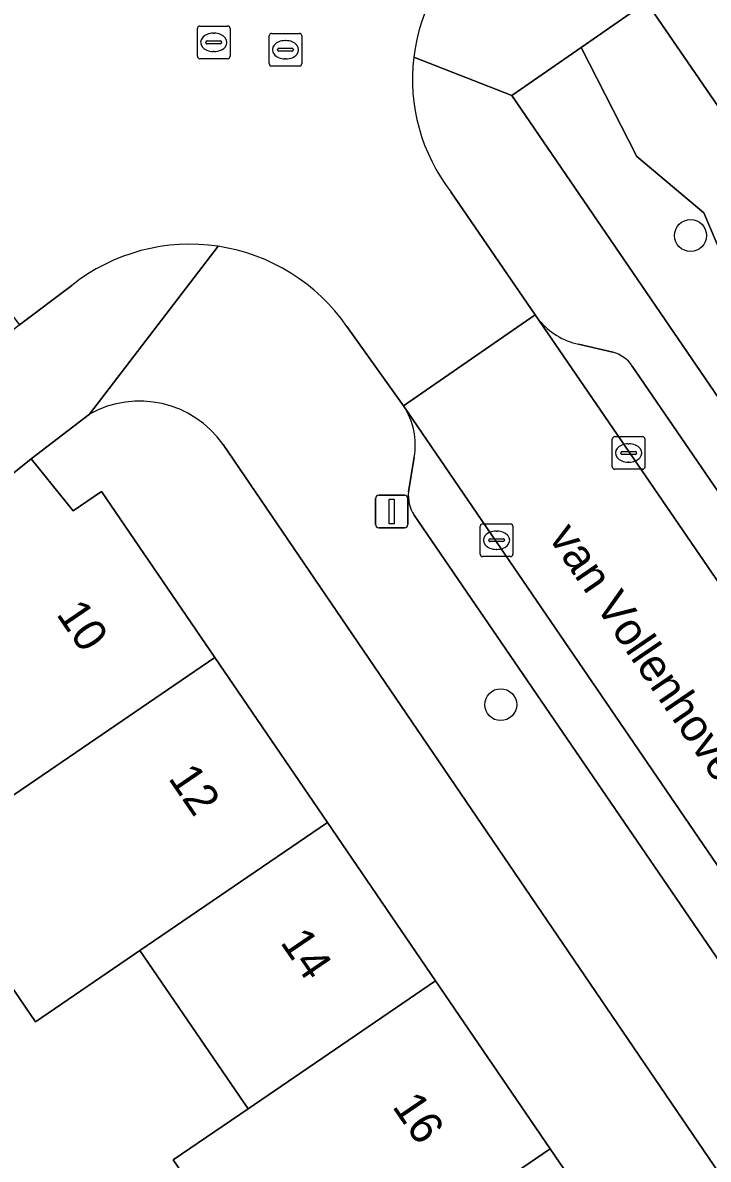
# Model space of a CAD drawing. Extents: x 157445 to 158888, y 383061 to 384688.
# Drawn here: x 158206.2 to 158227.19, y 383939.38 to 383974.17 of the extents above; entities that cross this region are included whole.
import ezdxf

# ---------------------------------------------------------------- set-up
doc = ezdxf.new("R2010")
doc.units = 0
for name, color, linetype in [('IMGEO_Boom', 7, 'Continuous'), ('IMGEO_Erf', 7, 'Continuous'), ('IMGEO_Groenvoorziening', 7, 'Continuous'), ('IMGEO_Kolk', 7, 'Continuous'), ('IMGEO_Lichtmast', 7, 'Continuous'), ('IMGEO_Openbare_ruimte_label', 7, 'Continuous'), ('IMGEO_Pand', 7, 'Continuous'), ('IMGEO_Pand_nummerreeks', 7, 'Continuous'), ('IMGEO_Parkeervlak_open', 7, 'Continuous'), ('IMGEO_Rijbaan_lokaal_open', 7, 'Continuous'), ('IMGEO_Rioolput', 7, 'Continuous'), ('IMGEO_Voetpad_open', 7, 'Continuous')]:
    doc.layers.add(name, color=color, linetype=linetype)

msp = doc.modelspace()

# ---------------------------------------------------------------- linework, layer by layer
at = {"layer": 'IMGEO_Boom'}
for centre in [(158226.645, 383967.657), (158220.834, 383953.295)]:
    msp.add_circle(centre, 0.489, dxfattribs=at)
at = {"layer": 'IMGEO_Erf'}
for points in [[(158208.248, 383962.191), (158206.464, 383960.817), (158207.747, 383959.227), (158208.617, 383959.821), (158212.084, 383954.74), (158215.532, 383949.688), (158218.839, 383944.841), (158222.349, 383939.698), (158225.846, 383934.573), (158229.146, 383929.736), (158232.638, 383924.618), (158235.983, 383919.716), (158239.475, 383914.599), (158231.215, 383908.963), (158228.397, 383913.094), (158227.724, 383914.08), (158230.286, 383915.828), (158226.932, 383920.725), (158223.432, 383925.836), (158221.116, 383924.256), (158217.816, 383929.093), (158214.319, 383934.218)], [(158243.394, 383915.62), (158212.336, 383961.26)], [(158214.319, 383934.218), (158210.809, 383939.361), (158213.099, 383940.924), (158209.783, 383945.766), (158206.589, 383943.586), (158203.14, 383948.636)]]:
    msp.add_lwpolyline(points, dxfattribs=at)
msp.add_arc((158209.776, 383959.459), 3.13, 35.126, 119.2145, dxfattribs=at)
at = {"layer": 'IMGEO_Groenvoorziening'}
for points in [[(158225.293, 383974.797), (158224.799, 383974.456), (158223.295, 383973.415), (158224.996, 383970.082), (158227.047, 383968.348), (158228.184, 383965.686), (158229.499, 383963.347), (158231.544, 383962.346), (158232.838, 383961.286), (158234.111, 383959.038), (158236.987, 383954.969), (158237.807, 383955.527), (158238.304, 383955.864)], [(158223.295, 383973.415), (158221.17, 383971.943), (158234.111, 383953.012), (158236.987, 383954.969), (158234.111, 383959.038), (158232.838, 383961.286), (158231.544, 383962.346), (158229.499, 383963.347), (158228.184, 383965.686), (158227.047, 383968.348), (158224.996, 383970.082)]]:
    msp.add_lwpolyline(points, close=True, dxfattribs=at)
at = {"layer": 'IMGEO_Kolk'}
for p, q in [((158224.249, 383960.575), (158224.249, 383961.427)), ((158224.324, 383961.501), (158225.176, 383961.501)), ((158224.737, 383961.281), (158224.762, 383961.281)), ((158225.25, 383961.427), (158225.25, 383960.575)), ((158224.508, 383960.995), (158224.508, 383961.007)), ((158224.946, 383960.958), (158224.548, 383960.958)), ((158224.551, 383961.044), (158224.949, 383961.044)), ((158224.992, 383961.007), (158224.992, 383960.995)), ((158224.76, 383960.721), (158224.735, 383960.721)), ((158225.176, 383960.501), (158224.324, 383960.501)), ((158220.282, 383958.83), (158221.134, 383958.83)), ((158220.207, 383957.904), (158220.207, 383958.756)), ((158220.695, 383958.61), (158220.72, 383958.61)), ((158221.208, 383958.756), (158221.208, 383957.904)), ((158220.466, 383958.324), (158220.466, 383958.336)), ((158220.904, 383958.287), (158220.506, 383958.287)), ((158220.509, 383958.373), (158220.907, 383958.373)), ((158220.95, 383958.336), (158220.95, 383958.324)), ((158221.134, 383957.83), (158220.282, 383957.83)), ((158220.718, 383958.05), (158220.693, 383958.05))]:
    msp.add_line(p, q, dxfattribs=at)
for points in [[(158224.249, 383960.575), (158224.249, 383961.427)], [(158224.324, 383961.501), (158225.176, 383961.501)], [(158225.25, 383961.427), (158225.25, 383960.575)], [(158225.176, 383960.501), (158224.324, 383960.501)], [(158220.282, 383958.83), (158221.134, 383958.83)], [(158220.207, 383957.904), (158220.207, 383958.756)], [(158221.208, 383958.756), (158221.208, 383957.904)], [(158221.134, 383957.83), (158220.282, 383957.83)]]:
    msp.add_lwpolyline(points, dxfattribs=at)
for centre, radius, start, end in [((158224.326, 383961.425), 0.0765, 91.552, 178.448), ((158224.326, 383961.425), 0.0765, 91.552, 178.448), ((158225.174, 383961.425), 0.0765, 1.552, 88.448), ((158225.174, 383961.425), 0.0765, 1.552, 88.448), ((158224.548, 383961.004), 0.0403, 85.8775, 175.7526), ((158224.545, 383960.994), 0.0366, 178.938, 274.7102), ((158224.949, 383961.001), 0.043, 264.8664, 352.4533), ((158224.953, 383961.006), 0.0386, 1.7309, 96.639), ((158224.326, 383960.577), 0.0765, 181.552, 268.448), ((158224.326, 383960.577), 0.0765, 181.552, 268.448), ((158225.174, 383960.577), 0.0765, 271.552, 358.448), ((158225.174, 383960.577), 0.0765, 271.552, 358.448), ((158220.284, 383958.754), 0.0765, 91.552, 178.448), ((158220.284, 383958.754), 0.0765, 91.552, 178.448), ((158221.132, 383958.754), 0.0765, 1.552, 88.448), ((158221.132, 383958.754), 0.0765, 1.552, 88.448), ((158220.506, 383958.333), 0.0403, 85.8775, 175.7526), ((158220.503, 383958.323), 0.0366, 178.938, 274.7102), ((158220.907, 383958.33), 0.043, 264.8664, 352.4533), ((158220.911, 383958.335), 0.0386, 1.7309, 96.639), ((158220.284, 383957.906), 0.0765, 181.552, 268.448), ((158220.284, 383957.906), 0.0765, 181.552, 268.448), ((158221.132, 383957.906), 0.0765, 271.552, 358.448), ((158221.132, 383957.906), 0.0765, 271.552, 358.448)]:
    msp.add_arc(centre, radius, start, end, dxfattribs=at)
for centre, major_axis, ratio, start_param, end_param in [((158224.736, 383961.001), (-0.387, 0.002), 0.722429, 4.712389, 7.853982), ((158224.761, 383961.001), (-0.39, 0.002), 0.717154, 1.570796, 4.712389), ((158220.694, 383958.33), (-0.387, 0.002), 0.722429, 4.712389, 7.853982), ((158220.719, 383958.33), (-0.39, 0.002), 0.717154, 1.570796, 4.712389)]:
    msp.add_ellipse(centre, major_axis=major_axis, ratio=ratio, start_param=start_param, end_param=end_param, dxfattribs=at)
at = {"layer": 'IMGEO_Lichtmast'}
for p, q in [((158217, 383958.807), (158217, 383959.607)), ((158217, 383959.607), (158217, 383958.807)), ((158217.1, 383959.707), (158217.89, 383959.707)), ((158217.89, 383959.707), (158217.1, 383959.707)), ((158217.99, 383959.607), (158217.99, 383958.807)), ((158217.99, 383958.807), (158217.99, 383959.607)), ((158217.89, 383958.707), (158217.1, 383958.707)), ((158217.1, 383958.707), (158217.89, 383958.707))]:
    msp.add_line(p, q, dxfattribs=at)
msp.add_lwpolyline([(158217.42, 383959.582), (158217.57, 383959.582), (158217.57, 383958.832), (158217.42, 383958.832), (158217.42, 383959.582)], dxfattribs=at)
for centre, start, end in [((158217.1, 383959.607), 90, 180), ((158217.1, 383959.607), 90, 180), ((158217.89, 383959.607), 0, 90), ((158217.89, 383959.607), 360, 90), ((158217.1, 383958.807), 180, 270), ((158217.1, 383958.807), 180, 270), ((158217.89, 383958.807), 270, 0), ((158217.89, 383958.807), 270, 0)]:
    msp.add_arc(centre, 0.1, start, end, dxfattribs=at)
at = {"layer": 'IMGEO_Pand'}
for points in [[(158212.084, 383954.74), (158208.617, 383959.821), (158207.747, 383959.227), (158206.464, 383960.817), (158198.963, 383954.766), (158199.672, 383953.717), (158202.491, 383949.588), (158202.829, 383949.092), (158203.14, 383948.636)], [(158209.783, 383945.766), (158215.532, 383949.688), (158212.084, 383954.74), (158203.14, 383948.636), (158206.589, 383943.586)], [(158209.783, 383945.766), (158213.099, 383940.924), (158218.839, 383944.841), (158215.532, 383949.688)], [(158214.319, 383934.218), (158222.349, 383939.698), (158218.839, 383944.841), (158213.099, 383940.924), (158210.809, 383939.361)], [(158214.319, 383934.218), (158217.816, 383929.093), (158225.846, 383934.573), (158222.349, 383939.698)]]:
    msp.add_lwpolyline(points, close=True, dxfattribs=at)
at = {"layer": 'IMGEO_Parkeervlak_open'}
for points in [[(158222.002, 383965.071), (158249.98, 383924.228), (158260.125, 383909.444)], [(158224.264, 383964.088), (158223.219, 383964.329)], [(158259.818, 383912.648), (158224.859, 383963.661)], [(158245.645, 383921.769), (158217.86, 383962.443)], [(158218.186, 383960.869), (158218.013, 383959.812)], [(158218.183, 383959.099), (158242.661, 383923.314)]]:
    msp.add_lwpolyline(points, dxfattribs=at)
for centre, radius, start, end in [((158223.685, 383966.462), 2.183, 219.5727, 257.6863), ((158223.988, 383963.075), 1.05, 33.927, 74.743), ((158216.033, 383961.244), 2.185, 350.1213, 33.2815), ((158219.073, 383959.688), 1.068, 173.3334, 213.4878)]:
    msp.add_arc(centre, radius, start, end, dxfattribs=at)
at = {"layer": 'IMGEO_Rijbaan_lokaal_open'}
for points in [[(158203.332, 383970.353), (158202.438, 383969.639), (158206.103, 383964.921), (158207.703, 383966.132)], [(158216.124, 383964.87), (158217.86, 383962.443), (158221.886, 383965.226), (158219.309, 383968.999)]]:
    msp.add_lwpolyline(points, dxfattribs=at)
msp.add_lwpolyline([(158221.886, 383965.226), (158217.86, 383962.443), (158245.645, 383921.769), (158245.878, 383921.415), (158249.98, 383924.228), (158222.002, 383965.071)], close=True, dxfattribs=at)
for centre, radius, start, end in [((158223.767, 383972.449), 5.634, 128.631, 173.1869), ((158223.771, 383972.446), 5.639, 173.1626, 217.6817), ((158211.325, 383961.558), 5.835, 81.5004, 128.3688), ((158211.326, 383961.567), 5.825, 34.5434, 81.5008)]:
    msp.add_arc(centre, radius, start, end, dxfattribs=at)
at = {"layer": 'IMGEO_Rioolput'}
for p, q in [((158211.548, 383973.145), (158211.548, 383973.997)), ((158211.623, 383974.071), (158212.475, 383974.071)), ((158212.036, 383973.851), (158212.061, 383973.851)), ((158212.549, 383973.997), (158212.549, 383973.145)), ((158213.744, 383972.92), (158213.744, 383973.772)), ((158213.819, 383973.846), (158214.671, 383973.846)), ((158214.745, 383973.772), (158214.745, 383972.92)), ((158211.807, 383973.565), (158211.807, 383973.577)), ((158212.245, 383973.528), (158211.847, 383973.528)), ((158211.85, 383973.614), (158212.248, 383973.614)), ((158212.291, 383973.577), (158212.291, 383973.565)), ((158214.046, 383973.389), (158214.444, 383973.389)), ((158214.232, 383973.626), (158214.257, 383973.626)), ((158212.475, 383973.071), (158211.623, 383973.071)), ((158212.059, 383973.291), (158212.034, 383973.291)), ((158214.003, 383973.34), (158214.003, 383973.352)), ((158214.441, 383973.303), (158214.043, 383973.303)), ((158214.255, 383973.066), (158214.23, 383973.066)), ((158214.487, 383973.352), (158214.487, 383973.34)), ((158214.671, 383972.846), (158213.819, 383972.846))]:
    msp.add_line(p, q, dxfattribs=at)
for points in [[(158211.548, 383973.145), (158211.548, 383973.997)], [(158211.623, 383974.071), (158212.475, 383974.071)], [(158212.549, 383973.997), (158212.549, 383973.145)], [(158213.744, 383972.92), (158213.744, 383973.772)], [(158213.819, 383973.846), (158214.671, 383973.846)], [(158214.745, 383973.772), (158214.745, 383972.92)], [(158212.475, 383973.071), (158211.623, 383973.071)], [(158214.671, 383972.846), (158213.819, 383972.846)]]:
    msp.add_lwpolyline(points, dxfattribs=at)
for centre, radius, start, end in [((158211.625, 383973.995), 0.0765, 91.552, 178.448), ((158211.625, 383973.995), 0.0765, 91.552, 178.448), ((158212.473, 383973.995), 0.0765, 1.552, 88.448), ((158212.473, 383973.995), 0.0765, 1.552, 88.448), ((158213.821, 383973.77), 0.0765, 91.552, 178.448), ((158213.821, 383973.77), 0.0765, 91.552, 178.448), ((158214.669, 383973.77), 0.0765, 1.552, 88.448), ((158214.669, 383973.77), 0.0765, 1.552, 88.448), ((158211.847, 383973.574), 0.0403, 85.8775, 175.7526), ((158211.844, 383973.564), 0.0366, 178.938, 274.7102), ((158212.248, 383973.571), 0.043, 264.8664, 352.4533), ((158212.252, 383973.576), 0.0386, 1.7309, 96.639), ((158214.043, 383973.349), 0.0403, 85.8775, 175.7526), ((158214.448, 383973.351), 0.0386, 1.7309, 96.639), ((158211.625, 383973.147), 0.0765, 181.552, 268.448), ((158211.625, 383973.147), 0.0765, 181.552, 268.448), ((158212.473, 383973.147), 0.0765, 271.552, 358.448), ((158212.473, 383973.147), 0.0765, 271.552, 358.448), ((158214.04, 383973.339), 0.0366, 178.938, 274.7102), ((158214.444, 383973.346), 0.043, 264.8664, 352.4533), ((158213.821, 383972.922), 0.0765, 181.552, 268.448), ((158213.821, 383972.922), 0.0765, 181.552, 268.448), ((158214.669, 383972.922), 0.0765, 271.552, 358.448), ((158214.669, 383972.922), 0.0765, 271.552, 358.448)]:
    msp.add_arc(centre, radius, start, end, dxfattribs=at)
for centre, major_axis, ratio, start_param, end_param in [((158212.035, 383973.571), (-0.387, 0.002), 0.722429, 4.712389, 7.853982), ((158212.06, 383973.571), (-0.39, 0.002), 0.717154, 1.570796, 4.712389), ((158214.231, 383973.346), (-0.387, 0.002), 0.722429, 4.712389, 7.853982), ((158214.256, 383973.346), (-0.39, 0.002), 0.717154, 1.570796, 4.712389)]:
    msp.add_ellipse(centre, major_axis=major_axis, ratio=ratio, start_param=start_param, end_param=end_param, dxfattribs=at)
at = {"layer": 'IMGEO_Voetpad_open'}
for points in [[(158218.173, 383973.117), (158221.17, 383971.943), (158223.295, 383973.415), (158224.799, 383974.456), (158225.293, 383974.797), (158227.583, 383976.366), (158235.669, 383981.927), (158234.997, 383982.764), (158241.092, 383987.655), (158242.517, 383988.796), (158247.503, 383992.785), (158248.876, 383991.069), (158255.224, 383997.223), (158255.702, 383997.679)], [(158225.293, 383974.797), (158238.304, 383955.864), (158237.807, 383955.527), (158236.987, 383954.969), (158234.111, 383953.012), (158235.185, 383951.438), (158238.869, 383953.972), (158239.363, 383954.312), (158248.663, 383940.798), (158248.166, 383940.463), (158244.457, 383937.956), (158245.548, 383936.355), (158249.238, 383938.909), (158249.732, 383939.251), (158261.367, 383922.316)], [(158221.17, 383971.943), (158218.173, 383973.117)], [(158263.666, 383907.185), (158262.42, 383911.739), (158258.223, 383917.836), (158257.15, 383919.433), (158245.548, 383936.355), (158244.457, 383937.956), (158235.185, 383951.438), (158234.111, 383953.012), (158221.17, 383971.943)], [(158219.309, 383968.999), (158221.886, 383965.226), (158222.002, 383965.071)], [(158206.464, 383960.817), (158208.248, 383962.191), (158212.187, 383967.328)], [(158212.187, 383967.328), (158208.248, 383962.191)], [(158207.703, 383966.132), (158206.103, 383964.921), (158205.167, 383964.182), (158200.232, 383960.337), (158190.861, 383952.669), (158192.696, 383949.665), (158198.963, 383954.766), (158206.464, 383960.817)], [(158217.86, 383962.443), (158216.124, 383964.87)], [(158223.219, 383964.329), (158224.264, 383964.088)], [(158224.859, 383963.661), (158259.818, 383912.648)], [(158212.336, 383961.26), (158243.394, 383915.62), (158247.821, 383915.198)], [(158218.013, 383959.812), (158218.186, 383960.869)], [(158242.661, 383923.314), (158218.183, 383959.099)]]:
    msp.add_lwpolyline(points, dxfattribs=at)
for centre, radius, start, end in [((158223.767, 383972.449), 5.634, 128.631, 173.1869), ((158223.771, 383972.446), 5.639, 173.1626, 217.6817), ((158211.325, 383961.558), 5.835, 81.5004, 128.3688), ((158211.326, 383961.567), 5.825, 34.5434, 81.5008), ((158223.685, 383966.462), 2.183, 219.5727, 257.6863), ((158223.988, 383963.075), 1.05, 33.927, 74.743), ((158209.776, 383959.459), 3.13, 35.126, 119.2145), ((158216.033, 383961.244), 2.185, 350.1213, 33.2815), ((158219.073, 383959.688), 1.068, 173.3334, 213.4878)]:
    msp.add_arc(centre, radius, start, end, dxfattribs=at)

# ---------------------------------------------------------------- texts
at = {"layer": 'IMGEO_Openbare_ruimte_label'}
msp.add_text('van Vollenhovenstraat', height=1, rotation=304.3256, dxfattribs=at).set_placement((158222.276, 383958.416))
at = {"layer": 'IMGEO_Pand_nummerreeks'}
for s, p in [('10', (158207.209, 383956.065)), ('12', (158210.635, 383951.045)), ('14', (158214.065, 383946.018)), ('16', (158217.494, 383940.993))]:
    msp.add_text(s, height=1, rotation=304.3083, dxfattribs=at).set_placement(p)

doc.saveas('drawing.dxf')
